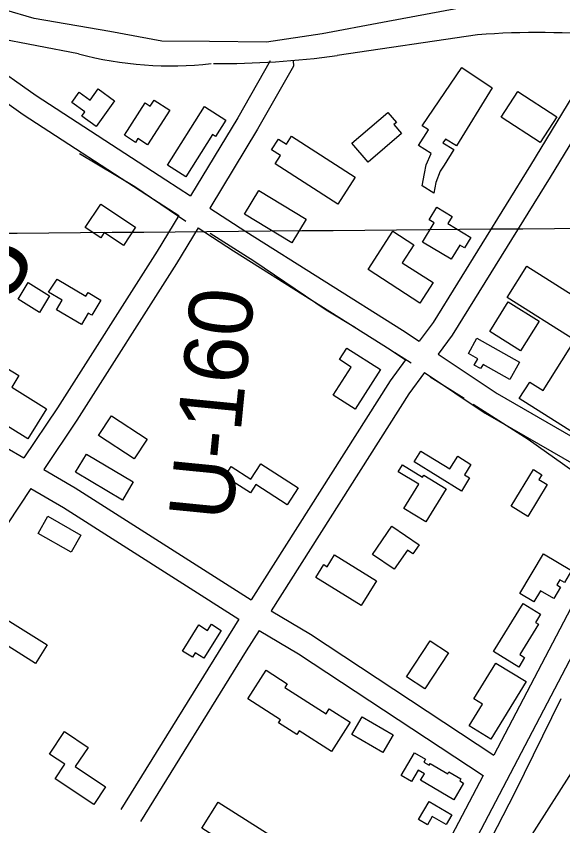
# Model space of a CAD drawing. Extents: x 3567028 to 3605064, y 510945 to 536587.
# Drawn here: x 3588127 to 3588841, y 521776 to 522833 of the extents above; entities that cross this region are included whole.
import ezdxf

# ---------------------------------------------------------------- set-up
doc = ezdxf.new("R2010")
doc.units = 0
for name, color, linetype in [('V-BLDG-OTLN', 7, 'Continuous'), ('V-GRID-MAJR', 7, 'Continuous'), ('V-LEVE-TOET', 7, 'Continuous'), ('V-RIVR-RANG-IDEN', 7, 'Continuous'), ('V-ROAD-CNTR', 7, 'Continuous'), ('V-SITE-VEGE', 7, 'Continuous'), ('V-SURV-IDEN', 7, 'Continuous'), ('V-TOPO-SHOR', 7, 'Continuous')]:
    doc.layers.add(name, color=color, linetype=linetype)

msp = doc.modelspace()

# ---------------------------------------------------------------- linework, layer by layer
at = {"layer": 'V-BLDG-OTLN'}
for points in [[(3588748.322, 522738.902), (3588701.824, 522663.337), (3588687.267, 522672.295), (3588684.1010000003, 522667.146), (3588698.115, 522658.522), (3588685.483, 522637.995), (3588680.537, 522630.313), (3588674.934, 522615.756), (3588672.128, 522601.762), (3588657.0160000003, 522611.283), (3588659.822, 522627.522), (3588662.0640000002, 522638.718), (3588668.788, 522653.273), (3588651.9960000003, 522663.914), (3588665.4420000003, 522684.06700000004), (3588657.0470000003, 522689.668), (3588708.583, 522765.792)], [(3588255.627, 522722.291), (3588231.538, 522688.706), (3588212.612, 522702.282), (3588216.688, 522707.965), (3588199.739, 522720.12), (3588209.205, 522733.315), (3588223.676, 522722.936), (3588234.225, 522737.64)], [(3588811.003, 522667.775), (3588760.0670000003, 522700.82800000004), (3588781.786, 522734.298), (3588832.722, 522701.245)], [(3588327.845, 522709.945), (3588298.714, 522664.607), (3588286.0130000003, 522672.77), (3588282.8710000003, 522667.879), (3588268.465, 522677.136), (3588295.563, 522719.311), (3588302.151, 522715.08), (3588307.33, 522723.126)], [(3588400.625, 522697.043), (3588387.18, 522675.77), (3588383.3710000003, 522678.179), (3588348.473, 522622.971), (3588324.609, 522638.054), (3588372.961, 522714.52900000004)], [(3588630.167, 522679.60000000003), (3588586.483, 522642.10500000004), (3588565.339, 522666.739), (3588612.161, 522706.925), (3588623.294, 522693.952), (3588620.164, 522691.253)], [(3588546.711, 522587.25200000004), (3588464.99, 522639.91000000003), (3588471.895, 522650.62700000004), (3588460.4390000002, 522658.01), (3588469.61, 522672.25), (3588479.774, 522665.69800000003), (3588486.43, 522676.028), (3588569.448, 522622.537)], [(3588486.6780000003, 522536.732), (3588425.107, 522574.265), (3588443.948, 522605.17600000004), (3588505.521, 522567.64)], [(3588237.739, 522587.299), (3588283.031, 522557.23000000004), (3588267.274, 522533.5), (3588242.169, 522550.164), (3588237.651, 522543.359), (3588217.1750000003, 522556.954)], [(3588694.943, 522515.37700000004), (3588657.44, 522537.786), (3588672.552, 522563.07300000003), (3588666.2630000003, 522566.831), (3588676.177, 522583.42600000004), (3588696.321, 522571.39), (3588690.642, 522561.885), (3588720.541, 522544.02), (3588712.322, 522530.266), (3588706.066, 522533.99100000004)], [(3588654.0530000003, 522458.28500000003), (3588586.323, 522501.981), (3588618.6040000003, 522552.016), (3588645.988, 522534.35000000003), (3588630.912, 522510.984), (3588671.256, 522484.952)], [(3588793.478, 522506.382), (3588945.1720000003, 522410.587), (3588917.4560000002, 522366.707), (3588973.8310000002, 522331.106), (3588920.776, 522247.09500000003), (3588783.779, 522333.613), (3588797.296, 522355.015), (3588814.681, 522344.03500000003), (3588856.254, 522409.862), (3588767.801, 522465.721)], [(3588180.5530000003, 522489.329), (3588217.97, 522467.145), (3588220.931, 522472.13800000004), (3588237.7090000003, 522462.189), (3588225.986, 522442.425), (3588221.112, 522445.31700000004), (3588212.182, 522430.256), (3588179.65, 522449.54600000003), (3588187.002, 522461.947), (3588169.1210000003, 522472.55100000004)], [(3588142.63, 522484.917), (3588170.6920000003, 522467.66500000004), (3588157.45, 522446.124), (3588129.574, 522463.264)], [(3588769.3880000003, 522459.923), (3588809.688, 522434.713), (3588785.426, 522395.928), (3588745.129, 522421.145)], [(3588728.497, 522412.348), (3588783.914, 522380.97500000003), (3588771.2430000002, 522358.592), (3588736.4250000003, 522378.304), (3588733.304, 522372.793), (3588724.9990000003, 522377.493), (3588729.54, 522385.507), (3588717.25, 522392.481)], [(3588558.8510000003, 522399.534), (3588602.511, 522371.52400000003), (3588569.3880000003, 522319.896), (3588540.866, 522338.194), (3588564.348, 522374.79600000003), (3588549.216, 522384.514)], [(3588142.2600000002, 522280.996), (3588056.6180000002, 522334.215), (3588080.957, 522373.379), (3588105.514, 522358.119), (3588115.054, 522373.47500000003), (3588130.664, 522363.776), (3588121.333, 522348.76), (3588166.809, 522320.50200000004)], [(3588251.447, 522311.18700000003), (3588297.9050000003, 522280.938), (3588281.194, 522255.271), (3588234.735, 522285.522)], [(3588218.955, 522261.37200000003), (3588279.969, 522224.956), (3588265.742, 522201.12), (3588204.73, 522237.53500000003)], [(3588708.269, 522213.039), (3588646.698, 522251.136), (3588655.4390000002, 522265.26300000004), (3588693.169, 522241.92), (3588703.387, 522258.427), (3588720.707, 522247.71), (3588712.419, 522234.316), (3588718.937, 522230.281)], [(3588480.952, 522195.20900000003), (3588440.092, 522221.538), (3588433.041, 522210.596), (3588399.435, 522232.249), (3588407.582, 522244.89400000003), (3588433.168, 522228.409), (3588446.254, 522248.719), (3588495.136, 522217.219)], [(3588688.115, 522215.847), (3588661.784, 522172.74700000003), (3588633.089, 522190.28), (3588652.427, 522221.931), (3588625.628, 522238.303), (3588631.211, 522247.441), (3588657.5530000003, 522231.35000000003), (3588658.9620000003, 522233.656)], [(3588820.248, 522221.397), (3588795.037, 522179.976), (3588773.224, 522193.251), (3588802.262, 522240.957), (3588813.203, 522234.299), (3588809.377, 522228.012)], [(3588198.754, 522133.167), (3588155.651, 522157.819), (3588168.47, 522180.23000000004), (3588211.566, 522155.568)], [(3588592.344, 522130.222), (3588617.551, 522167.164), (3588653.006, 522142.971), (3588644.966, 522131.185), (3588637.736, 522136.11600000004), (3588620.549, 522110.977)], [(3588597.37, 522096.068), (3588577.201, 522063.603), (3588518.082, 522100.331), (3588528.465, 522117.049), (3588532.84, 522114.332), (3588542.633, 522130.07300000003)], [(3588784.363, 522079.202), (3588815.1750000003, 522131.25800000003), (3588852.039, 522109.441), (3588842.649, 522093.577), (3588836.753, 522097.069), (3588832.913, 522090.581), (3588837.664, 522087.76900000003), (3588828.759, 522072.726), (3588811.235, 522083.098), (3588802.555, 522068.434)], [(3588750.182, 522003.629), (3588788.836, 522066.322), (3588811.47, 522052.367), (3588804.933, 522041.765), (3588808.843, 522039.354), (3588784.441, 521999.77900000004), (3588790.703, 521995.916), (3588782.987, 521983.405)], [(3588090.67, 522060.424), (3588167.356, 522012.24700000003), (3588152.2970000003, 521988.277), (3588075.611, 522036.456)], [(3588344.272, 522004.342), (3588365.559, 522038.48600000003), (3588376.983, 522031.365), (3588381.882, 522039.221), (3588394.788, 522031.175), (3588372.188, 521994.925), (3588360.656, 522002.114), (3588357.0640000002, 521996.367)], [(3588691.394, 522001.974), (3588660.5840000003, 521954.956), (3588636.526, 521970.72000000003), (3588667.338, 522017.738)], [(3588792.717, 521964.424), (3588746.7800000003, 521889.416), (3588718.473, 521906.75200000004), (3588735.87, 521935.156), (3588724.461, 521942.146), (3588753.012, 521988.74)], [(3588538.5, 521873.259), (3588496.518, 521900.15), (3588493.487, 521895.417), (3588469.507, 521910.777), (3588472.08, 521914.791), (3588429.551, 521942.033), (3588453.349, 521979.188), (3588480.784, 521961.612), (3588477.833, 521957.00800000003), (3588531.615, 521922.559), (3588535.756, 521929.022), (3588563.029, 521911.553)], [(3588605.685, 521872.115), (3588565.382, 521895.64400000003), (3588578.69, 521918.438), (3588618.995, 521894.909)], [(3588228.304, 521803.949), (3588177.927, 521837.563), (3588190.676, 521856.67100000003), (3588170.657, 521870.026), (3588190.142, 521899.226), (3588220.923, 521878.689), (3588204.205, 521853.631), (3588243.812, 521827.19200000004)], [(3588629.747, 521841.874), (3588647.112, 521871.539), (3588661.3030000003, 521863.235), (3588659.0810000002, 521859.44200000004), (3588666.0640000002, 521855.354), (3588667.463, 521857.744), (3588690.548, 521844.229), (3588691.949, 521846.621), (3588707.6180000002, 521837.44800000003), (3588706.164, 521834.96400000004), (3588711.106, 521832.074), (3588698.353, 521810.29000000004), (3588654.9390000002, 521835.705), (3588659.849, 521844.086), (3588651.734, 521848.835), (3588643.086, 521834.065)], [(3588390.67, 521807.248), (3588466.794, 521759.071), (3588445.343, 521725.179), (3588369.219, 521773.358)], [(3588666.128, 521808.266), (3588695.795, 521790.89900000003), (3588688.262, 521778.034), (3588670.123, 521788.653), (3588663.7290000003, 521777.728), (3588652.201, 521784.481)]]:
    msp.add_lwpolyline(points, close=True, dxfattribs=at)
at = {"layer": 'V-GRID-MAJR'}
msp.add_spline([(3571178.42, 522409.74700000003), (3576457.305, 522452.36100000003), (3581736.185, 522495.743), (3587015.058, 522539.892), (3592293.9250000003, 522584.81), (3597572.785, 522630.495), (3602851.6380000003, 522676.94800000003), (3602851.639, 522676.94800000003)], degree=3, dxfattribs=at)
at = {"layer": 'V-LEVE-TOET'}
msp.add_lwpolyline([(3588872.5640000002, 522870.902), (3588827.186, 522864.83400000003), (3588785.87, 522856.054), (3588743.202, 522849.983), (3588605.034, 522824.32800000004), (3588526.466, 522809.474), (3588453.998, 522798.681), (3588379.504, 522799.402), (3588317.198, 522800.115), (3588249.483, 522812.34500000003), (3588150.617, 522829.333), (3588112.023, 522840.868)], dxfattribs=at)
at = {"layer": 'V-ROAD-CNTR'}
for points in [[(3588208.4445446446, 522783.4514068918), (3588099.382762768, 522804.1233655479), (3587703.630554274, 522913.5101467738), (3587299.6843621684, 523020.3639330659), (3587108.311744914, 523071.88783001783), (3586886.5001885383, 523133.42970693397), (3586620.4517206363, 523205.02456374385), (3586516.032929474, 523229.3655150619)], [(3588729.386502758, 522808.2073573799), (3588546.1658691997, 522781.2384113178)], [(3588899.646162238, 522810.51935275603), (3588894.279172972, 522795.6113825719), (3588798.5803643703, 522638.191697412), (3588671.3876187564, 522433.05910767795), (3588653.124655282, 522408.4011569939)], [(3588927.8721057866, 522800.35937307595), (3588921.4831185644, 522782.60940857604), (3588824.1463132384, 522622.49572880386), (3588696.231569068, 522416.19914139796), (3588678.072605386, 522391.6801904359)], [(3588088.9897835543, 522774.45142489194), (3588153.1186552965, 522729.26351526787), (3588322.6283162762, 522618.98573582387), (3588354.7612520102, 522598.28177723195)], [(3588458.6060443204, 522772.64242850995), (3588458.4950445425, 522774.266425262), (3588416.295128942, 522700.11457356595), (3588354.762252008, 522598.28277723)], [(3588488.53598446, 522774.70242438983), (3588489.0449834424, 522767.2944392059), (3588442.175077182, 522684.93460392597), (3588379.9902015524, 522582.0258097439)], [(3588073.468814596, 522748.68947641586), (3588136.292688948, 522704.419564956), (3588306.324348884, 522593.8037861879), (3588339.2392830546, 522572.5948286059)], [(3588379.9892015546, 522582.0258097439), (3588426.890107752, 522551.805870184), (3588631.508698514, 522422.88612802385), (3588653.123655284, 522408.40015699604)], [(3588339.240283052, 522572.595828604), (3588310.970339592, 522525.81192217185), (3588181.0515994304, 522321.81533016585), (3588137.1116873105, 522256.3074611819)], [(3588364.469232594, 522556.33886111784), (3588336.464288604, 522509.99395380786), (3588206.1635492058, 522305.399362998), (3588163.13163527, 522241.244491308)], [(3588364.4682325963, 522556.33886111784), (3588410.768139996, 522526.505920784), (3588615.1587312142, 522397.7301783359), (3588635.2486910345, 522384.26620526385)], [(3587871.416218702, 522435.04710370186), (3588113.178735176, 522270.16343347), (3588137.1116873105, 522256.30846117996)], [(3588635.2496910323, 522384.26620526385), (3588615.038731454, 522356.97625984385), (3588433.8130939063, 522071.27283125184)], [(3588678.072605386, 522391.6801904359), (3588754.952451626, 522340.156293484), (3588941.1810791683, 522232.91250797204)], [(3588660.1986411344, 522367.546238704), (3588639.7906819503, 522339.9922938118), (3588460.025041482, 522056.590860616)], [(3588660.1966411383, 522367.546238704), (3588739.0984833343, 522314.66834446), (3588927.3621068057, 522206.250561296)], [(3588163.1306352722, 522241.244491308), (3588204.302552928, 522217.40753898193), (3588433.8130939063, 522071.27283125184)], [(3588146.383668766, 522216.27554124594), (3588115.619730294, 522170.41163297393), (3588002.545956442, 521992.95998787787), (3587941.804077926, 521896.32518114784), (3587895.2721709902, 521823.9593258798)], [(3588146.3816687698, 522216.27554124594), (3588188.724584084, 522191.7615902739), (3588417.63612626, 522046.0088817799)], [(3588927.3621068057, 522206.250561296), (3588750.476460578, 521868.52223675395)], [(3588939.536082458, 522164.83364413), (3588685.4805905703, 521679.76561426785), (3588548.267864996, 521418.5701366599), (3588324.483312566, 520986.40800098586), (3588212.5735363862, 520770.160433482), (3587956.3790487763, 520279.18441543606), (3587855.7952499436, 520084.1308055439), (3587648.698664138, 519691.317591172), (3587418.081125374, 519252.8704680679), (3587233.216495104, 518901.518170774), (3587118.4187247, 518681.39661101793), (3586962.273036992, 518388.3221971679), (3586789.6703821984, 518038.79689621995)], [(3588460.025041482, 522056.590860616), (3588511.4019387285, 522026.17192145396), (3588750.476460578, 521868.52223675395)], [(3588417.63612626, 522046.0088817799), (3588263.9024337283, 521797.75337829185)], [(3588444.058073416, 522031.18191143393), (3588427.3901067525, 522004.7769642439), (3588289.408382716, 521781.9594098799)], [(3588444.058073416, 522031.18191143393), (3588495.493970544, 522000.72797234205), (3588736.486488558, 521841.812290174)], [(3588736.487488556, 521841.81129017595), (3588658.914643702, 521693.70158639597), (3588521.667918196, 521432.444108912), (3588297.84136585, 521000.199973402), (3588244.543472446, 520897.21017938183)]]:
    msp.add_lwpolyline(points, dxfattribs=at)
for centre, radius, start, end in [((3588807.048971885, 521805.6772131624), 1005.5337633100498, 84.36414629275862, 94.4296601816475), ((3588328.8416566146, 523235.9523318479), 468.2441154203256, 255.10047435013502, 276.48297157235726), ((3588392.477201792, 523903.74896549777), 1132.9828554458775, 269.59485833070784, 277.79616944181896)]:
    msp.add_arc(centre, radius, start, end, dxfattribs=at)
at = {"layer": 'V-SITE-VEGE'}
msp.add_lwpolyline([(3588793.5300000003, 521754.262), (3588861.79, 521861.305), (3588872.5700000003, 521884.032), (3588875.573, 521901.379), (3588880.963, 521913.33900000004), (3588892.3310000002, 521916.325), (3588903.098, 521915.719), (3588918.648, 521909.128), (3588930.0100000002, 521901.348), (3588934.1920000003, 521890.575), (3588932.392, 521883.397), (3588924.61, 521871.439), (3588884.487, 521802.06700000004), (3588880.293, 521790.10500000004), (3588847.949, 521722.525)], dxfattribs=at)
at = {"layer": 'V-TOPO-SHOR'}
for p, q in [((3588621.143, 522393.591), (3588642.481, 522380.533)), ((3588667.377, 522362.136), (3588711.833, 522334.242))]:
    msp.add_line(p, q, dxfattribs=at)
for points in [[(3588209.776, 522653.547), (3588282.093, 522610.22000000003), (3588348.4790000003, 522565.117)], [(3588380.489, 522549.679), (3588437.393, 522513.477), (3588531.6380000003, 522449.38), (3588570.167, 522426.234)], [(3588723.687, 522326.527), (3588795.41, 522280.826), (3588853.495, 522239.284)], [(3588837.861, 521941.919), (3588777.899, 521819.80100000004), (3588708.446, 521684.645), (3588677.576, 521625.95900000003), (3588663.924, 521602.842)]]:
    msp.add_lwpolyline(points, dxfattribs=at)

# ---------------------------------------------------------------- texts
at = {"layer": 'V-RIVR-RANG-IDEN'}
for s, height, rotation, p in [('U-160', 83, 84.36132571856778, (3588408.5794918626, 522172.37593105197)), ('R-120.6', 82.99999799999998, 73.2240759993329, (3588878.728, 521566.881))]:
    msp.add_text(s, height=height, rotation=rotation, dxfattribs=at).set_placement(p)
at = {"layer": 'V-SURV-IDEN'}
msp.add_text('2942+09.8', height=100.00000000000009, rotation=59.8450288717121, dxfattribs=at).set_placement((3587834.553081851, 521969.93753875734))

doc.saveas('drawing.dxf')
